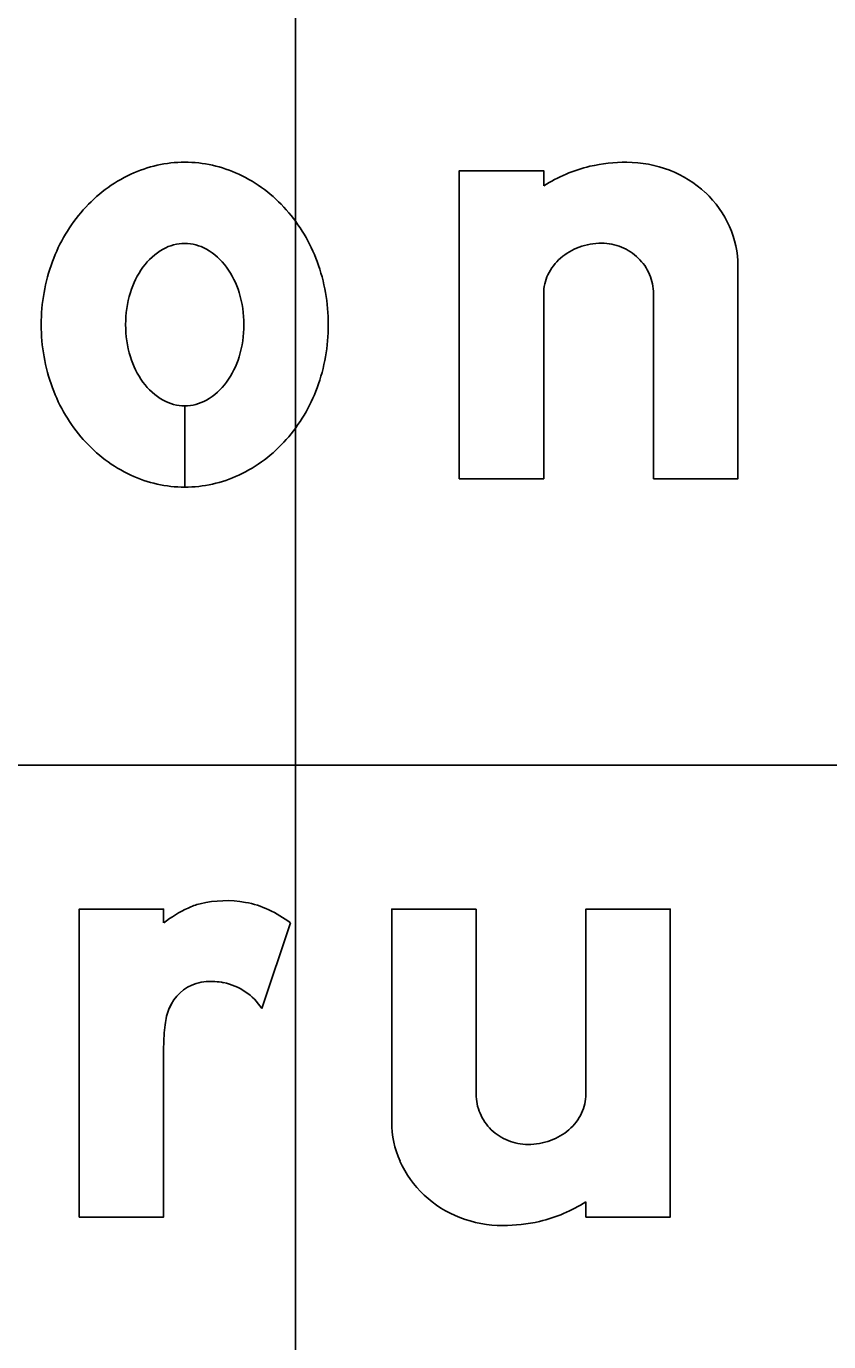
# Model space of a CAD drawing. Extents: x 1797809 to 2198143, y 249608 to 1237864.
# Drawn here: x 2196118.176 to 2196119.758, y 1237191.969 to 1237194.564 of the extents above; entities that cross this region are included whole.
import ezdxf

# ---------------------------------------------------------------- set-up
doc = ezdxf.new("R2010")
doc.units = 0
for name, color, linetype in [('GSBWFILL', 7, 'Continuous'), ('GSCOLORFILL', 7, 'Continuous'), ('GSOUTLINE', 7, 'Continuous'), ('GSSHT', 7, 'Continuous')]:
    doc.layers.add(name, color=color, linetype=linetype)

msp = doc.modelspace()

# ---------------------------------------------------------------- linework, layer by layer
at = {"layer": 'GSBWFILL'}
for p, q in [((2196119.4121, 1237194.0367), (2196119.4121, 1237193.6716)), ((2196118.4881, 1237193.655), (2196118.4881, 1237193.8152)), ((2196118.4881, 1237193.8152), (2196118.4881, 1237193.655)), ((2196119.0625, 1237192.4573), (2196119.0625, 1237192.8225)), ((2196118.6962, 1237192.7953), (2196118.6398, 1237192.626))]:
    msp.add_line(p, q, dxfattribs=at)
for points in [[(2196119.1957, 1237194.2493), (2196119.1957, 1237194.2793), (2196119.0292, 1237194.2793), (2196119.0292, 1237193.6716), (2196119.1957, 1237193.6716), (2196119.1957, 1237194.0367)], [(2196119.4121, 1237193.6716), (2196119.5786, 1237193.6716), (2196119.5786, 1237194.0915)], [(2196118.4464, 1237192.5507), (2196118.4464, 1237192.2147), (2196118.2799, 1237192.2147), (2196118.2799, 1237192.8225), (2196118.4464, 1237192.8225), (2196118.4464, 1237192.7953)], [(2196119.0625, 1237192.8225), (2196118.896, 1237192.8225), (2196118.896, 1237192.4025)], [(2196119.2789, 1237192.2448), (2196119.2789, 1237192.2147), (2196119.4454, 1237192.2147), (2196119.4454, 1237192.8225), (2196119.2789, 1237192.8225), (2196119.2789, 1237192.4573)]]:
    msp.add_lwpolyline(points, dxfattribs=at)
for centre, radius, start, end in [((2196118.5695, 1237192.6248), 0.2143, 79.6915, 103.8324), ((2196118.6138, 1237192.5735), 0.2779, 115.42, 127.0262), ((2196118.5481, 1237192.7116), 0.1249, 103.8324, 115.42), ((2196118.5743, 1237192.6514), 0.1873, 64.9551, 79.6915), ((2196118.5552, 1237192.6104), 0.2325, 52.6694, 64.9551), ((2196118.5349, 1237192.596), 0.0832, 106.8366, 158.1192), ((2196118.5365, 1237192.5906), 0.0889, 93.8556, 106.8366), ((2196118.5395, 1237192.5464), 0.1332, 79.1825, 93.8556), ((2196118.543, 1237192.5648), 0.1145, 32.3275, 79.1825), ((2196118.5782, 1237192.5786), 0.13, 158.1192, 173.0837), ((2196118.7993, 1237192.5503), 0.3529, 172.8473, 179.9356), ((2196119.159, 1237192.4573), 0.0965, 180, 203.0928), ((2196119.1922, 1237192.4573), 0.0867, 334.5283, 0), ((2196119.0872, 1237192.4025), 0.1912, 180, 203.9317), ((2196119.1618, 1237192.4585), 0.0995, 203.0928, 225.8298), ((2196119.1789, 1237192.4637), 0.1015, 311.0076, 334.5283), ((2196119.1636, 1237192.4604), 0.1021, 225.8298, 248.0808), ((2196119.1703, 1237192.4736), 0.1146, 289.8074, 311.0076), ((2196119.1647, 1237192.4632), 0.1052, 248.0808, 270), ((2196119.1647, 1237192.4891), 0.1311, 270, 289.8074), ((2196119.1007, 1237192.4085), 0.206, 203.9317, 226.975), ((2196119.1094, 1237192.4179), 0.2187, 226.975, 248.8636), ((2196119.1179, 1237192.4977), 0.2998, 283.4695, 302.4943), ((2196119.115, 1237192.4325), 0.2344, 248.8636, 270), ((2196119.115, 1237192.5311), 0.333, 270, 282.6043)]:
    msp.add_arc(centre, radius, start, end, dxfattribs=at)
for centre, major_axis, start_param, end_param in [((2196118.4881, 1237194.0451), (0, 0.2509), 0, 0.438571), ((2196118.4881, 1237194.0451), (0, 0.2509), 5.844614, 6.283185), ((2196119.3596, 1237193.963), (0, 0.333), 0, 0.219986), ((2196119.3596, 1237194.0616), (0, 0.2344), 5.914285, 6.283185), ((2196118.5039, 1237194.0114), (0, 0.2881), 0.438571, 0.847388), ((2196118.4723, 1237194.0114), (0, 0.2881), 5.435798, 5.844614), ((2196119.3568, 1237193.9964), (0, 0.2998), 0.235088, 0.567132), ((2196119.3652, 1237194.0762), (0, 0.2187), 5.532258, 5.914285), ((2196119.3739, 1237194.0855), (0, 0.206), 5.130076, 5.532258), ((2196118.5285, 1237193.9896), (0, 0.321), 0.847388, 1.220117), ((2196118.4476, 1237193.9896), (0, 0.321), 5.063069, 5.435798), ((2196119.3875, 1237194.0915), (0, 0.1912), 4.712389, 5.130076), ((2196118.5084, 1237194.0141), (0, 0.1271), 0.517724, 0.942), ((2196118.4881, 1237194.0498), (0, 0.086), 0, 0.517724), ((2196118.4881, 1237194.0498), (0, 0.086), 5.765461, 6.283185), ((2196118.4677, 1237194.0141), (0, 0.1271), 5.341185, 5.765461), ((2196119.3043, 1237194.0205), (0, 0.1146), 0.345704, 0.715718), ((2196119.3099, 1237194.005), (0, 0.1311), 0, 0.345704), ((2196119.3099, 1237194.0309), (0, 0.1052), 5.900624, 6.283185), ((2196119.3111, 1237194.0337), (0, 0.1021), 5.51227, 5.900624), ((2196118.5672, 1237193.9755), (0, 0.3622), 1.220117, 1.570796), ((2196118.5405, 1237193.9907), (0, 0.1667), 0.942, 1.278197), ((2196118.4356, 1237193.9907), (0, 0.1667), 5.004989, 5.341185), ((2196118.4089, 1237193.9755), (0, 0.3622), 4.712389, 5.063069), ((2196119.2957, 1237194.0304), (0, 0.1015), 0.715718, 1.126231), ((2196119.3128, 1237194.0356), (0, 0.0995), 5.115435, 5.51227), ((2196119.2824, 1237194.0367), (0, 0.0867), 1.126231, 1.570796), ((2196119.3156, 1237194.0367), (0, 0.0965), 4.712389, 5.115435), ((2196118.5911, 1237193.9755), (0, 0.2196), 1.278197, 1.570796), ((2196118.385, 1237193.9755), (0, 0.2196), 4.712389, 5.004989), ((2196118.5672, 1237193.9755), (0, 0.3622), 1.570796, 1.921476), ((2196118.5911, 1237193.9755), (0, 0.2196), 1.570796, 1.863396), ((2196118.385, 1237193.9755), (0, 0.2196), 4.419789, 4.712389), ((2196118.4089, 1237193.9755), (0, 0.3622), 4.361709, 4.712389), ((2196118.5405, 1237193.9602), (0, 0.1667), 1.863396, 2.199593), ((2196118.4356, 1237193.9602), (0, 0.1667), 4.083593, 4.419789), ((2196118.5285, 1237193.9613), (0, 0.321), 1.921476, 2.294205), ((2196118.5084, 1237193.9369), (0, 0.1271), 2.199593, 2.623869), ((2196118.4677, 1237193.9369), (0, 0.1271), 3.659317, 4.083593), ((2196118.4476, 1237193.9613), (0, 0.321), 3.98898, 4.361709), ((2196118.4881, 1237193.9012), (0, 0.086), 2.623869, 3.141593), ((2196118.4881, 1237193.9012), (0, 0.086), 3.142077, 3.659317), ((2196118.5039, 1237193.9396), (0, 0.2881), 2.294205, 2.703022), ((2196118.4723, 1237193.9396), (0, 0.2881), 3.580164, 3.98898), ((2196118.4881, 1237193.9058), (0, 0.2509), 2.703022, 3.141593), ((2196118.4881, 1237193.9058), (0, 0.2509), 3.141759, 3.580164)]:
    msp.add_ellipse(centre, major_axis=major_axis, ratio=0.999998, start_param=start_param, end_param=end_param, dxfattribs=at)
at = {"layer": 'GSCOLORFILL'}
for p, q in [((2196119.4121, 1237194.0367), (2196119.4121, 1237193.6716)), ((2196118.4881, 1237193.655), (2196118.4881, 1237193.8152)), ((2196118.4881, 1237193.8152), (2196118.4881, 1237193.655)), ((2196119.0625, 1237192.4573), (2196119.0625, 1237192.8225)), ((2196118.6962, 1237192.7953), (2196118.6398, 1237192.626))]:
    msp.add_line(p, q, dxfattribs=at)
for points in [[(2196119.1957, 1237194.2493), (2196119.1957, 1237194.2793), (2196119.0292, 1237194.2793), (2196119.0292, 1237193.6716), (2196119.1957, 1237193.6716), (2196119.1957, 1237194.0367)], [(2196119.4121, 1237193.6716), (2196119.5786, 1237193.6716), (2196119.5786, 1237194.0915)], [(2196118.4464, 1237192.5507), (2196118.4464, 1237192.2147), (2196118.2799, 1237192.2147), (2196118.2799, 1237192.8225), (2196118.4464, 1237192.8225), (2196118.4464, 1237192.7953)], [(2196119.0625, 1237192.8225), (2196118.896, 1237192.8225), (2196118.896, 1237192.4025)], [(2196119.2789, 1237192.2448), (2196119.2789, 1237192.2147), (2196119.4454, 1237192.2147), (2196119.4454, 1237192.8225), (2196119.2789, 1237192.8225), (2196119.2789, 1237192.4573)]]:
    msp.add_lwpolyline(points, dxfattribs=at)
for centre, radius, start, end in [((2196118.5695, 1237192.6248), 0.2143, 79.6915, 103.8324), ((2196118.6138, 1237192.5735), 0.2779, 115.42, 127.0262), ((2196118.5481, 1237192.7116), 0.1249, 103.8324, 115.42), ((2196118.5743, 1237192.6514), 0.1873, 64.9551, 79.6915), ((2196118.5552, 1237192.6104), 0.2325, 52.6694, 64.9551), ((2196118.5349, 1237192.596), 0.0832, 106.8366, 158.1192), ((2196118.5365, 1237192.5906), 0.0889, 93.8556, 106.8366), ((2196118.5395, 1237192.5464), 0.1332, 79.1825, 93.8556), ((2196118.543, 1237192.5648), 0.1145, 32.3275, 79.1825), ((2196118.5782, 1237192.5786), 0.13, 158.1192, 173.0837), ((2196118.7993, 1237192.5503), 0.3529, 172.8473, 179.9356), ((2196119.159, 1237192.4573), 0.0965, 180, 203.0928), ((2196119.1922, 1237192.4573), 0.0867, 334.5283, 0), ((2196119.0872, 1237192.4025), 0.1912, 180, 203.9317), ((2196119.1618, 1237192.4585), 0.0995, 203.0928, 225.8298), ((2196119.1789, 1237192.4637), 0.1015, 311.0076, 334.5283), ((2196119.1636, 1237192.4604), 0.1021, 225.8298, 248.0808), ((2196119.1703, 1237192.4736), 0.1146, 289.8074, 311.0076), ((2196119.1647, 1237192.4632), 0.1052, 248.0808, 270), ((2196119.1647, 1237192.4891), 0.1311, 270, 289.8074), ((2196119.1007, 1237192.4085), 0.206, 203.9317, 226.975), ((2196119.1094, 1237192.4179), 0.2187, 226.975, 248.8636), ((2196119.1179, 1237192.4977), 0.2998, 283.4695, 302.4943), ((2196119.115, 1237192.4325), 0.2344, 248.8636, 270), ((2196119.115, 1237192.5311), 0.333, 270, 282.6043)]:
    msp.add_arc(centre, radius, start, end, dxfattribs=at)
for centre, major_axis, start_param, end_param in [((2196118.4881, 1237194.0451), (0, 0.2509), 0, 0.438571), ((2196118.4881, 1237194.0451), (0, 0.2509), 5.844614, 6.283185), ((2196119.3596, 1237193.963), (0, 0.333), 0, 0.219986), ((2196119.3596, 1237194.0616), (0, 0.2344), 5.914285, 6.283185), ((2196118.5039, 1237194.0114), (0, 0.2881), 0.438571, 0.847388), ((2196118.4723, 1237194.0114), (0, 0.2881), 5.435798, 5.844614), ((2196119.3568, 1237193.9964), (0, 0.2998), 0.235088, 0.567132), ((2196119.3652, 1237194.0762), (0, 0.2187), 5.532258, 5.914285), ((2196119.3739, 1237194.0855), (0, 0.206), 5.130076, 5.532258), ((2196118.5285, 1237193.9896), (0, 0.321), 0.847388, 1.220117), ((2196118.4476, 1237193.9896), (0, 0.321), 5.063069, 5.435798), ((2196119.3875, 1237194.0915), (0, 0.1912), 4.712389, 5.130076), ((2196118.5084, 1237194.0141), (0, 0.1271), 0.517724, 0.942), ((2196118.4881, 1237194.0498), (0, 0.086), 0, 0.517724), ((2196118.4881, 1237194.0498), (0, 0.086), 5.765461, 6.283185), ((2196118.4677, 1237194.0141), (0, 0.1271), 5.341185, 5.765461), ((2196119.3043, 1237194.0205), (0, 0.1146), 0.345704, 0.715718), ((2196119.3099, 1237194.005), (0, 0.1311), 0, 0.345704), ((2196119.3099, 1237194.0309), (0, 0.1052), 5.900624, 6.283185), ((2196119.3111, 1237194.0337), (0, 0.1021), 5.51227, 5.900624), ((2196118.5672, 1237193.9755), (0, 0.3622), 1.220117, 1.570796), ((2196118.5405, 1237193.9907), (0, 0.1667), 0.942, 1.278197), ((2196118.4356, 1237193.9907), (0, 0.1667), 5.004989, 5.341185), ((2196118.4089, 1237193.9755), (0, 0.3622), 4.712389, 5.063069), ((2196119.2957, 1237194.0304), (0, 0.1015), 0.715718, 1.126231), ((2196119.3128, 1237194.0356), (0, 0.0995), 5.115435, 5.51227), ((2196119.2824, 1237194.0367), (0, 0.0867), 1.126231, 1.570796), ((2196119.3156, 1237194.0367), (0, 0.0965), 4.712389, 5.115435), ((2196118.5911, 1237193.9755), (0, 0.2196), 1.278197, 1.570796), ((2196118.385, 1237193.9755), (0, 0.2196), 4.712389, 5.004989), ((2196118.5672, 1237193.9755), (0, 0.3622), 1.570796, 1.921476), ((2196118.5911, 1237193.9755), (0, 0.2196), 1.570796, 1.863396), ((2196118.385, 1237193.9755), (0, 0.2196), 4.419789, 4.712389), ((2196118.4089, 1237193.9755), (0, 0.3622), 4.361709, 4.712389), ((2196118.5405, 1237193.9602), (0, 0.1667), 1.863396, 2.199593), ((2196118.4356, 1237193.9602), (0, 0.1667), 4.083593, 4.419789), ((2196118.5285, 1237193.9613), (0, 0.321), 1.921476, 2.294205), ((2196118.5084, 1237193.9369), (0, 0.1271), 2.199593, 2.623869), ((2196118.4677, 1237193.9369), (0, 0.1271), 3.659317, 4.083593), ((2196118.4476, 1237193.9613), (0, 0.321), 3.98898, 4.361709), ((2196118.4881, 1237193.9012), (0, 0.086), 2.623869, 3.141593), ((2196118.4881, 1237193.9012), (0, 0.086), 3.142077, 3.659317), ((2196118.5039, 1237193.9396), (0, 0.2881), 2.294205, 2.703022), ((2196118.4723, 1237193.9396), (0, 0.2881), 3.580164, 3.98898), ((2196118.4881, 1237193.9058), (0, 0.2509), 2.703022, 3.141593), ((2196118.4881, 1237193.9058), (0, 0.2509), 3.141759, 3.580164)]:
    msp.add_ellipse(centre, major_axis=major_axis, ratio=0.999998, start_param=start_param, end_param=end_param, dxfattribs=at)
at = {"layer": 'GSOUTLINE'}
for p, q in [((2196119.4121, 1237194.0367), (2196119.4121, 1237193.6716)), ((2196119.0625, 1237192.4573), (2196119.0625, 1237192.8225)), ((2196118.6962, 1237192.7953), (2196118.6398, 1237192.626))]:
    msp.add_line(p, q, dxfattribs=at)
for points in [[(2196119.1957, 1237194.2493), (2196119.1957, 1237194.2793), (2196119.0292, 1237194.2793), (2196119.0292, 1237193.6716), (2196119.1957, 1237193.6716), (2196119.1957, 1237194.0367)], [(2196119.4121, 1237193.6716), (2196119.5786, 1237193.6716), (2196119.5786, 1237194.0915)], [(2196118.4464, 1237192.5507), (2196118.4464, 1237192.2147), (2196118.2799, 1237192.2147), (2196118.2799, 1237192.8225), (2196118.4464, 1237192.8225), (2196118.4464, 1237192.7953)], [(2196119.0625, 1237192.8225), (2196118.896, 1237192.8225), (2196118.896, 1237192.4025)], [(2196119.2789, 1237192.2448), (2196119.2789, 1237192.2147), (2196119.4454, 1237192.2147), (2196119.4454, 1237192.8225), (2196119.2789, 1237192.8225), (2196119.2789, 1237192.4573)]]:
    msp.add_lwpolyline(points, dxfattribs=at)
for centre, radius, start, end in [((2196118.5695, 1237192.6248), 0.2143, 79.6915, 103.8324), ((2196118.6138, 1237192.5735), 0.2779, 115.42, 127.0262), ((2196118.5481, 1237192.7116), 0.1249, 103.8324, 115.42), ((2196118.5743, 1237192.6514), 0.1873, 64.9551, 79.6915), ((2196118.5552, 1237192.6104), 0.2325, 52.6694, 64.9551), ((2196118.5349, 1237192.596), 0.0833, 106.8366, 158.1192), ((2196118.5365, 1237192.5906), 0.0889, 93.8556, 106.8366), ((2196118.5395, 1237192.5464), 0.1332, 79.1825, 93.8556), ((2196118.543, 1237192.5648), 0.1145, 32.3275, 79.1825), ((2196118.5782, 1237192.5786), 0.13, 158.1192, 173.0837), ((2196118.7993, 1237192.5503), 0.3529, 172.8473, 179.9356), ((2196119.159, 1237192.4573), 0.0965, 180, 203.0928), ((2196119.1922, 1237192.4573), 0.0867, 334.5283, 0), ((2196119.0872, 1237192.4025), 0.1912, 180, 203.9317), ((2196119.1618, 1237192.4585), 0.0995, 203.0928, 225.8298), ((2196119.1789, 1237192.4637), 0.1015, 311.0076, 334.5283), ((2196119.1636, 1237192.4604), 0.1021, 225.8298, 248.0808), ((2196119.1703, 1237192.4736), 0.1146, 289.8074, 311.0076), ((2196119.1647, 1237192.4632), 0.1052, 248.0808, 270), ((2196119.1647, 1237192.4891), 0.1311, 270, 289.8074), ((2196119.1007, 1237192.4085), 0.206, 203.9317, 226.975), ((2196119.1094, 1237192.4179), 0.2187, 226.975, 248.8636), ((2196119.1179, 1237192.4977), 0.2998, 283.4695, 302.4943), ((2196119.115, 1237192.4325), 0.2344, 248.8636, 270), ((2196119.115, 1237192.5311), 0.333, 270, 282.6043)]:
    msp.add_arc(centre, radius, start, end, dxfattribs=at)
for centre, major_axis, start_param, end_param in [((2196118.4881, 1237194.0451), (0, 0.2509), 0, 0.438571), ((2196118.4881, 1237194.0451), (0, 0.2509), 5.844614, 6.283185), ((2196119.3596, 1237193.963), (0, 0.333), 0, 0.219986), ((2196119.3596, 1237194.0616), (0, 0.2344), 5.914285, 6.283185), ((2196118.5039, 1237194.0114), (0, 0.2881), 0.438571, 0.847388), ((2196118.4723, 1237194.0114), (0, 0.2881), 5.435798, 5.844614), ((2196119.3568, 1237193.9964), (0, 0.2998), 0.235088, 0.567132), ((2196119.3652, 1237194.0762), (0, 0.2187), 5.532258, 5.914285), ((2196119.3739, 1237194.0855), (0, 0.206), 5.130076, 5.532258), ((2196118.5285, 1237193.9896), (0, 0.321), 0.847388, 1.220117), ((2196118.4476, 1237193.9896), (0, 0.321), 5.063069, 5.435798), ((2196119.3875, 1237194.0915), (0, 0.1912), 4.712389, 5.130076), ((2196118.5084, 1237194.0141), (0, 0.1271), 0.517724, 0.942), ((2196118.4881, 1237194.0498), (0, 0.086), 0, 0.517724), ((2196118.4881, 1237194.0498), (0, 0.086), 5.765461, 6.283185), ((2196118.4677, 1237194.0141), (0, 0.1271), 5.341185, 5.765461), ((2196119.3043, 1237194.0205), (0, 0.1146), 0.345704, 0.715718), ((2196119.3099, 1237194.005), (0, 0.1311), 0, 0.345704), ((2196119.3099, 1237194.0309), (0, 0.1052), 5.900624, 6.283185), ((2196119.3111, 1237194.0337), (0, 0.1021), 5.51227, 5.900624), ((2196118.5672, 1237193.9755), (0, 0.3622), 1.220117, 1.570796), ((2196118.5405, 1237193.9907), (0, 0.1667), 0.942, 1.278197), ((2196118.4356, 1237193.9907), (0, 0.1667), 5.004989, 5.341185), ((2196118.4089, 1237193.9755), (0, 0.3622), 4.712389, 5.063069), ((2196119.2957, 1237194.0304), (0, 0.1015), 0.715718, 1.126231), ((2196119.3128, 1237194.0356), (0, 0.0995), 5.115435, 5.51227), ((2196119.2824, 1237194.0367), (0, 0.0867), 1.126231, 1.570796), ((2196119.3156, 1237194.0367), (0, 0.0965), 4.712389, 5.115435), ((2196118.5911, 1237193.9755), (0, 0.2196), 1.278197, 1.570796), ((2196118.385, 1237193.9755), (0, 0.2196), 4.712389, 5.004989), ((2196118.5672, 1237193.9755), (0, 0.3622), 1.570796, 1.921476), ((2196118.5911, 1237193.9755), (0, 0.2196), 1.570796, 1.863396), ((2196118.385, 1237193.9755), (0, 0.2196), 4.419789, 4.712389), ((2196118.4089, 1237193.9755), (0, 0.3622), 4.361709, 4.712389), ((2196118.5405, 1237193.9602), (0, 0.1667), 1.863396, 2.199593), ((2196118.4356, 1237193.9602), (0, 0.1667), 4.083593, 4.419789), ((2196118.5285, 1237193.9613), (0, 0.321), 1.921476, 2.294205), ((2196118.5084, 1237193.9369), (0, 0.1271), 2.199593, 2.623869), ((2196118.4677, 1237193.9369), (0, 0.1271), 3.659317, 4.083593), ((2196118.4476, 1237193.9613), (0, 0.321), 3.98898, 4.361709), ((2196118.4881, 1237193.9012), (0, 0.086), 2.623869, 3.141593), ((2196118.4881, 1237193.9012), (0, 0.086), 3.141593, 3.659317), ((2196118.5039, 1237193.9396), (0, 0.2881), 2.294205, 2.703022), ((2196118.4723, 1237193.9396), (0, 0.2881), 3.580164, 3.98898), ((2196118.4881, 1237193.9058), (0, 0.2509), 2.703022, 3.141593), ((2196118.4881, 1237193.9058), (0, 0.2509), 3.141593, 3.580164)]:
    msp.add_ellipse(centre, major_axis=major_axis, ratio=0.999998, start_param=start_param, end_param=end_param, dxfattribs=at)
at = {"layer": 'GSSHT'}
for p, q in [((2196118.7065, 1237163.1062), (2196118.7065, 1237223.1062)), ((2196074.7065, 1237193.1062), (2196204.7065, 1237193.1062))]:
    msp.add_line(p, q, dxfattribs=at)

doc.saveas('drawing.dxf')
